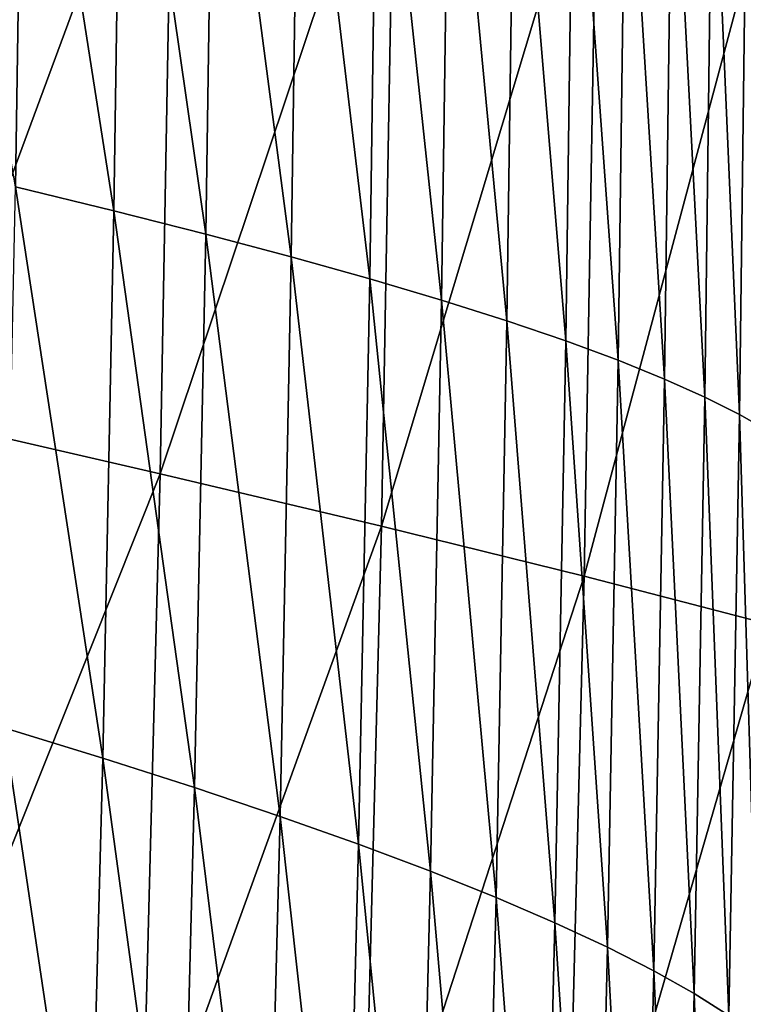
# Model space of a CAD drawing. Header units: millimetres. Extents: x -300 to 300, y -500 to 500.
# Tile 528 of 656: x 264 to 282, y -69 to -45. Entities that reach past the tile are written whole.
import ezdxf

# ---------------------------------------------------------------- set-up
doc = ezdxf.new("R2010")
doc.units = ezdxf.units.MM
doc.header["$LTSCALE"] = 81.481481
doc.layers.add('19', color=7, linetype='CONTINUOUS')
doc.layers.add('21', color=7, linetype='CONTINUOUS')

msp = doc.modelspace()

# ---------------------------------------------------------------- linework, layer by layer
at = {"layer": '19', "color": 7, "linetype": 'CONTINUOUS'}
for points in [[(261.722, -54.542, 46.813), (267.932, -37.754, 43.894), (262.046, -36.837, 46.777), (261.722, -54.542, 46.813)], [(267.605, -55.893, 43.929), (267.932, -37.754, 43.894), (261.722, -54.542, 46.813), (267.605, -55.893, 43.929)], [(267.605, -55.893, 43.929), (273.384, -38.633, 40.837), (267.932, -37.754, 43.894), (267.605, -55.893, 43.929)], [(273.055, -57.186, 40.871), (273.384, -38.633, 40.837), (267.605, -55.893, 43.929), (273.055, -57.186, 40.871)], [(273.055, -57.186, 40.871), (278.381, -39.473, 37.602), (273.384, -38.633, 40.837), (273.055, -57.186, 40.871)], [(278.052, -58.421, 37.634), (278.381, -39.473, 37.602), (273.055, -57.186, 40.871), (278.052, -58.421, 37.634)], [(278.052, -58.421, 37.634), (282.905, -40.272, 34.184), (278.381, -39.473, 37.602), (278.052, -58.421, 37.634)], [(282.576, -59.594, 34.215), (282.905, -40.272, 34.184), (278.052, -58.421, 37.634), (282.576, -59.594, 34.215)], [(261.263, -71.779, 46.862), (267.605, -55.893, 43.929), (261.722, -54.542, 46.813), (261.263, -71.779, 46.862)], [(267.142, -73.547, 43.977), (267.605, -55.893, 43.929), (261.263, -71.779, 46.862), (267.142, -73.547, 43.977)], [(267.142, -73.547, 43.977), (273.055, -57.186, 40.871), (267.605, -55.893, 43.929), (267.142, -73.547, 43.977)], [(272.589, -75.238, 40.918), (273.055, -57.186, 40.871), (267.142, -73.547, 43.977), (272.589, -75.238, 40.918)], [(272.589, -75.238, 40.918), (278.052, -58.421, 37.634), (273.055, -57.186, 40.871), (272.589, -75.238, 40.918)], [(277.585, -76.85, 37.679), (278.052, -58.421, 37.634), (272.589, -75.238, 40.918), (277.585, -76.85, 37.679)], [(277.585, -76.85, 37.679), (282.576, -59.594, 34.215), (278.052, -58.421, 37.634), (277.585, -76.85, 37.679)], [(282.11, -78.382, 34.257), (282.576, -59.594, 34.215), (277.585, -76.85, 37.679), (282.11, -78.382, 34.257)]]:
    msp.add_3dface(points, dxfattribs=at)
at = {"layer": '21', "color": 7, "linetype": 'CONTINUOUS'}
for points in [[(264.038, -48.822, 28.848), (261.662, -34.775, 30.257), (264.243, -35.214, 28.829), (264.038, -48.822, 28.848)], [(264.038, -48.822, 28.848), (264.243, -35.214, 28.829), (266.463, -49.411, 27.399), (264.038, -48.822, 28.848)], [(266.463, -49.411, 27.399), (264.243, -35.214, 28.829), (266.668, -35.642, 27.381), (266.463, -49.411, 27.399)], [(266.463, -49.411, 27.399), (266.668, -35.642, 27.381), (268.729, -49.986, 25.934), (266.463, -49.411, 27.399)], [(268.729, -49.986, 25.934), (266.668, -35.642, 27.381), (268.933, -36.058, 25.917), (268.729, -49.986, 25.934)], [(268.729, -49.986, 25.934), (268.933, -36.058, 25.917), (270.832, -50.544, 24.455), (268.729, -49.986, 25.934)], [(270.832, -50.544, 24.455), (268.933, -36.058, 25.917), (271.036, -36.463, 24.44), (270.832, -50.544, 24.455)], [(270.832, -50.544, 24.455), (271.036, -36.463, 24.44), (272.769, -51.087, 22.969), (270.832, -50.544, 24.455)], [(272.769, -51.087, 22.969), (271.036, -36.463, 24.44), (272.972, -36.858, 22.956), (272.769, -51.087, 22.969)], [(272.769, -51.087, 22.969), (272.972, -36.858, 22.956), (274.541, -51.614, 21.479), (272.769, -51.087, 22.969)], [(274.541, -51.614, 21.479), (272.972, -36.858, 22.956), (274.743, -37.24, 21.468), (274.541, -51.614, 21.479)], [(274.541, -51.614, 21.479), (274.743, -37.24, 21.468), (276.152, -52.125, 19.99), (274.541, -51.614, 21.479)], [(276.152, -52.125, 19.99), (274.743, -37.24, 21.468), (276.352, -37.611, 19.981), (276.152, -52.125, 19.99)], [(276.152, -52.125, 19.99), (276.352, -37.611, 19.981), (277.603, -52.619, 18.506), (276.152, -52.125, 19.99)], [(277.603, -52.619, 18.506), (276.352, -37.611, 19.981), (277.801, -37.971, 18.5), (277.603, -52.619, 18.506)], [(277.603, -52.619, 18.506), (277.801, -37.971, 18.5), (278.896, -53.097, 17.031), (277.603, -52.619, 18.506)], [(278.896, -53.097, 17.031), (277.801, -37.971, 18.5), (279.093, -38.319, 17.028), (278.896, -53.097, 17.031)], [(278.896, -53.097, 17.031), (279.093, -38.319, 17.028), (280.034, -53.559, 15.569), (278.896, -53.097, 17.031)], [(280.034, -53.559, 15.569), (279.093, -38.319, 17.028), (280.229, -38.655, 15.569), (280.034, -53.559, 15.569)], [(280.034, -53.559, 15.569), (280.229, -38.655, 15.569), (281.026, -54.005, 14.12), (280.034, -53.559, 15.569)], [(281.026, -54.005, 14.12), (280.229, -38.655, 15.569), (281.22, -38.98, 14.123), (281.026, -54.005, 14.12)], [(281.026, -54.005, 14.12), (281.22, -38.98, 14.123), (281.882, -54.434, 12.679), (281.026, -54.005, 14.12)], [(281.882, -54.434, 12.679), (281.22, -38.98, 14.123), (282.073, -39.292, 12.687), (281.882, -54.434, 12.679)], [(281.882, -54.434, 12.679), (282.073, -39.292, 12.687), (282.609, -54.847, 11.245), (281.882, -54.434, 12.679)], [(263.761, -62.159, 28.873), (264.038, -48.822, 28.848), (266.187, -62.906, 27.423), (263.761, -62.159, 28.873)], [(266.187, -62.906, 27.423), (264.038, -48.822, 28.848), (266.463, -49.411, 27.399), (266.187, -62.906, 27.423)], [(266.187, -62.906, 27.423), (266.463, -49.411, 27.399), (268.453, -63.633, 25.956), (266.187, -62.906, 27.423)], [(268.453, -63.633, 25.956), (266.463, -49.411, 27.399), (268.729, -49.986, 25.934), (268.453, -63.633, 25.956)], [(268.453, -63.633, 25.956), (268.729, -49.986, 25.934), (270.557, -64.34, 24.475), (268.453, -63.633, 25.956)], [(270.557, -64.34, 24.475), (268.729, -49.986, 25.934), (270.832, -50.544, 24.455), (270.557, -64.34, 24.475)], [(270.557, -64.34, 24.475), (270.832, -50.544, 24.455), (272.495, -65.027, 22.986), (270.557, -64.34, 24.475)], [(272.495, -65.027, 22.986), (270.832, -50.544, 24.455), (272.769, -51.087, 22.969), (272.495, -65.027, 22.986)], [(272.495, -65.027, 22.986), (272.769, -51.087, 22.969), (274.27, -65.692, 21.494), (272.495, -65.027, 22.986)], [(274.27, -65.692, 21.494), (272.769, -51.087, 22.969), (274.541, -51.614, 21.479), (274.27, -65.692, 21.494)], [(274.27, -65.692, 21.494), (274.541, -51.614, 21.479), (275.882, -66.338, 20.002), (274.27, -65.692, 21.494)], [(275.882, -66.338, 20.002), (274.541, -51.614, 21.479), (276.152, -52.125, 19.99), (275.882, -66.338, 20.002)], [(275.882, -66.338, 20.002), (276.152, -52.125, 19.99), (277.335, -66.962, 18.514), (275.882, -66.338, 20.002)], [(277.335, -66.962, 18.514), (276.152, -52.125, 19.99), (277.603, -52.619, 18.506), (277.335, -66.962, 18.514)], [(277.335, -66.962, 18.514), (277.603, -52.619, 18.506), (278.63, -67.566, 17.036), (277.335, -66.962, 18.514)], [(278.63, -67.566, 17.036), (277.603, -52.619, 18.506), (278.896, -53.097, 17.031), (278.63, -67.566, 17.036)], [(278.63, -67.566, 17.036), (278.896, -53.097, 17.031), (279.771, -68.148, 15.569), (278.63, -67.566, 17.036)], [(279.771, -68.148, 15.569), (278.896, -53.097, 17.031), (280.034, -53.559, 15.569), (279.771, -68.148, 15.569)], [(279.771, -68.148, 15.569), (280.034, -53.559, 15.569), (280.765, -68.71, 14.115), (279.771, -68.148, 15.569)], [(280.765, -68.71, 14.115), (280.034, -53.559, 15.569), (281.026, -54.005, 14.12), (280.765, -68.71, 14.115)], [(280.765, -68.71, 14.115), (281.026, -54.005, 14.12), (281.623, -69.25, 12.669), (280.765, -68.71, 14.115)], [(281.623, -69.25, 12.669), (281.026, -54.005, 14.12), (281.882, -54.434, 12.679), (281.623, -69.25, 12.669)], [(281.623, -69.25, 12.669), (281.882, -54.434, 12.679), (282.353, -69.77, 11.229), (281.623, -69.25, 12.669)], [(282.353, -69.77, 11.229), (281.882, -54.434, 12.679), (282.609, -54.847, 11.245), (282.353, -69.77, 11.229)], [(263.413, -75.227, 28.904), (263.761, -62.159, 28.873), (265.839, -76.127, 27.451), (263.413, -75.227, 28.904)], [(265.839, -76.127, 27.451), (263.761, -62.159, 28.873), (266.187, -62.906, 27.423), (265.839, -76.127, 27.451)], [(265.839, -76.127, 27.451), (266.187, -62.906, 27.423), (268.106, -77.002, 25.982), (265.839, -76.127, 27.451)], [(268.106, -77.002, 25.982), (266.187, -62.906, 27.423), (268.453, -63.633, 25.956), (268.106, -77.002, 25.982)], [(268.106, -77.002, 25.982), (268.453, -63.633, 25.956), (270.21, -77.852, 24.499), (268.106, -77.002, 25.982)], [(270.21, -77.852, 24.499), (268.453, -63.633, 25.956), (270.557, -64.34, 24.475), (270.21, -77.852, 24.499)], [(270.21, -77.852, 24.499), (270.557, -64.34, 24.475), (272.15, -78.678, 23.007), (270.21, -77.852, 24.499)], [(272.15, -78.678, 23.007), (270.557, -64.34, 24.475), (272.495, -65.027, 22.986), (272.15, -78.678, 23.007)], [(272.15, -78.678, 23.007), (272.495, -65.027, 22.986), (273.926, -79.478, 21.512), (272.15, -78.678, 23.007)], [(273.926, -79.478, 21.512), (272.495, -65.027, 22.986), (274.27, -65.692, 21.494), (273.926, -79.478, 21.512)], [(273.926, -79.478, 21.512), (274.27, -65.692, 21.494), (275.541, -80.253, 20.016), (273.926, -79.478, 21.512)], [(275.541, -80.253, 20.016), (274.27, -65.692, 21.494), (275.882, -66.338, 20.002), (275.541, -80.253, 20.016)], [(275.541, -80.253, 20.016), (275.882, -66.338, 20.002), (276.996, -81.002, 18.524), (275.541, -80.253, 20.016)], [(276.996, -81.002, 18.524), (275.882, -66.338, 20.002), (277.335, -66.962, 18.514), (276.996, -81.002, 18.524)], [(276.996, -81.002, 18.524), (277.335, -66.962, 18.514), (278.294, -81.726, 17.041), (276.996, -81.002, 18.524)], [(278.294, -81.726, 17.041), (277.335, -66.962, 18.514), (278.63, -67.566, 17.036), (278.294, -81.726, 17.041)], [(278.294, -81.726, 17.041), (278.63, -67.566, 17.036), (279.437, -82.424, 15.569), (278.294, -81.726, 17.041)], [(279.437, -82.424, 15.569), (278.63, -67.566, 17.036), (279.771, -68.148, 15.569), (279.437, -82.424, 15.569)], [(279.437, -82.424, 15.569), (279.771, -68.148, 15.569), (280.435, -83.097, 14.109), (279.437, -82.424, 15.569)], [(280.435, -83.097, 14.109), (279.771, -68.148, 15.569), (280.765, -68.71, 14.115), (280.435, -83.097, 14.109)], [(280.435, -83.097, 14.109), (280.765, -68.71, 14.115), (281.296, -83.744, 12.657), (280.435, -83.097, 14.109)], [(281.296, -83.744, 12.657), (280.765, -68.71, 14.115), (281.623, -69.25, 12.669), (281.296, -83.744, 12.657)]]:
    msp.add_3dface(points, dxfattribs=at)

doc.saveas('drawing.dxf')
